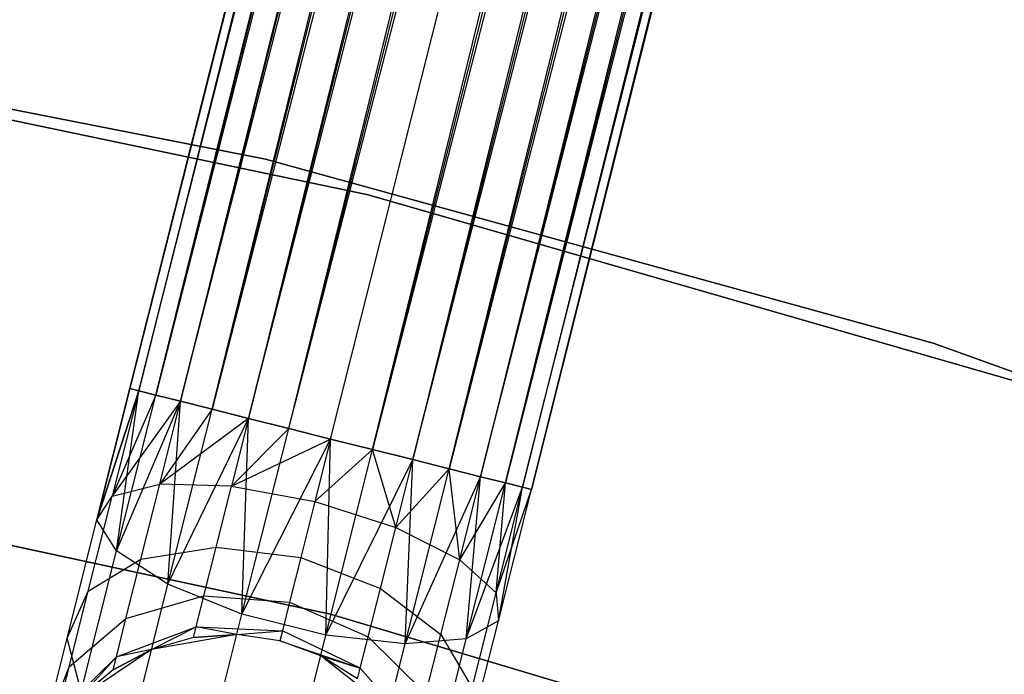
# Model space of a CAD drawing. Extents: x -102 to 102, y -101 to 102.
# Tile 429 of 481: x 9.06 to 13.79, y 40.83 to 43.97. Entities that reach past the tile are written whole.
import ezdxf

# ---------------------------------------------------------------- set-up
doc = ezdxf.new("R2010")
doc.units = 0
doc.header["$LTSCALE"] = 25.4
doc.layers.get('0').update_dxf_attribs({"linetype": 'CONTINUOUS'})

# ---------------------------------------------------------------- blocks, each defined once
blk = doc.blocks.new('NL2500011659_STL')
at = {"color": 0}
for p, q in [((9.5894, 42.2004, -7.3955), (18.7071, 78.4523, -7.3955)), ((9.5894, 42.2004, -7.6045), (18.7071, 78.4523, -7.3955)), ((9.5894, 42.2004, -7.6045), (18.7071, 78.4523, -7.3955)), ((9.5894, 42.2004, -7.3955), (18.7071, 78.4523, -7.3955)), ((18.7493, 78.4417, -7.809), (9.5894, 42.2004, -7.6045)), ((18.7493, 78.4417, -7.809), (9.5894, 42.2004, -7.6045)), ((18.7071, 78.4523, -7.3955), (9.6315, 42.1898, -7.191)), ((18.7071, 78.4523, -7.3955), (9.6315, 42.1898, -7.191)), ((9.6315, 42.1898, -7.809), (18.7493, 78.4417, -7.809)), ((9.6315, 42.1898, -7.809), (18.7493, 78.4417, -7.809)), ((9.714, 42.169, -8), (18.7493, 78.4417, -7.809)), ((9.714, 42.169, -8), (18.7493, 78.4417, -7.809)), ((9.6315, 42.1898, -7.191), (18.8317, 78.421, -7)), ((9.6315, 42.1898, -7.191), (18.8317, 78.421, -7)), ((9.714, 42.169, -7), (18.8317, 78.421, -7)), ((9.714, 42.169, -7), (18.8317, 78.421, -7)), ((18.9509, 78.391, -8.1691), (9.714, 42.169, -8)), ((18.9509, 78.391, -8.1691), (9.714, 42.169, -8)), ((18.8317, 78.421, -7), (9.8332, 42.139, -6.8309)), ((18.8317, 78.421, -7), (9.8332, 42.139, -6.8309)), ((9.8332, 42.139, -8.1691), (18.9509, 78.391, -8.1691)), ((9.8332, 42.139, -8.1691), (18.9509, 78.391, -8.1691)), ((9.9838, 42.1012, -8.309), (18.9509, 78.391, -8.1691)), ((9.9838, 42.1012, -8.309), (18.9509, 78.391, -8.1691)), ((9.8332, 42.139, -6.8309), (19.1016, 78.3531, -6.691)), ((9.8332, 42.139, -6.8309), (19.1016, 78.3531, -6.691)), ((9.9838, 42.1012, -6.691), (19.1016, 78.3531, -6.691)), ((9.9838, 42.1012, -6.691), (19.1016, 78.3531, -6.691)), ((19.1016, 78.3531, -6.691), (10.1594, 42.057, -6.5865)), ((19.1016, 78.3531, -6.691), (10.1594, 42.057, -6.5865)), ((19.2771, 78.3089, -8.4135), (9.9838, 42.1012, -8.309)), ((19.2771, 78.3089, -8.4135), (9.9838, 42.1012, -8.309)), ((10.1594, 42.057, -8.4135), (19.2771, 78.3089, -8.4135)), ((10.1594, 42.057, -8.4135), (19.2771, 78.3089, -8.4135)), ((10.3522, 42.0085, -8.4782), (19.2771, 78.3089, -8.4135)), ((10.3522, 42.0085, -8.4782), (19.2771, 78.3089, -8.4135)), ((10.1594, 42.057, -6.5865), (19.47, 78.2604, -6.5218)), ((10.1594, 42.057, -6.5865), (19.47, 78.2604, -6.5218)), ((10.3522, 42.0085, -6.5218), (19.47, 78.2604, -6.5218)), ((10.3522, 42.0085, -6.5218), (19.47, 78.2604, -6.5218)), ((10.3522, 42.0085, -8.4782), (19.6716, 78.2097, -8.5)), ((10.3522, 42.0085, -8.4782), (19.6716, 78.2097, -8.5)), ((10.5539, 41.9578, -6.5), (19.6716, 78.2097, -6.5)), ((10.5539, 41.9578, -6.5), (19.6716, 78.2097, -6.5)), ((10.5539, 41.9578, -8.5), (19.6716, 78.2097, -8.5)), ((10.5539, 41.9578, -8.5), (19.6716, 78.2097, -8.5)), ((10.7555, 41.9071, -8.4782), (19.6716, 78.2097, -8.5)), ((10.7555, 41.9071, -8.4782), (19.6716, 78.2097, -8.5)), ((10.7555, 41.9071, -6.5218), (19.8732, 78.159, -6.5218)), ((10.7555, 41.9071, -6.5218), (19.8732, 78.159, -6.5218)), ((19.8732, 78.159, -6.5218), (10.9483, 41.8586, -6.5865)), ((19.8732, 78.159, -6.5218), (10.9483, 41.8586, -6.5865)), ((20.066, 78.1105, -8.4135), (10.7555, 41.9071, -8.4782)), ((20.066, 78.1105, -8.4135), (10.7555, 41.9071, -8.4782)), ((10.9483, 41.8586, -8.4135), (20.066, 78.1105, -8.4135)), ((10.9483, 41.8586, -8.4135), (20.066, 78.1105, -8.4135)), ((11.1239, 41.8144, -8.309), (20.066, 78.1105, -8.4135)), ((11.1239, 41.8144, -8.309), (20.066, 78.1105, -8.4135)), ((10.9483, 41.8586, -6.5865), (20.2416, 78.0664, -6.691)), ((10.9483, 41.8586, -6.5865), (20.2416, 78.0664, -6.691)), ((11.1239, 41.8144, -6.691), (20.2416, 78.0664, -6.691)), ((11.1239, 41.8144, -6.691), (20.2416, 78.0664, -6.691)), ((20.2416, 78.0664, -6.691), (11.2746, 41.7765, -6.8309)), ((20.2416, 78.0664, -6.691), (11.2746, 41.7765, -6.8309)), ((20.3923, 78.0285, -8.1691), (11.1239, 41.8144, -8.309)), ((20.3923, 78.0285, -8.1691), (11.1239, 41.8144, -8.309)), ((11.2746, 41.7765, -8.1691), (20.3923, 78.0285, -8.1691)), ((11.2746, 41.7765, -8.1691), (20.3923, 78.0285, -8.1691)), ((11.3937, 41.7465, -8), (20.3923, 78.0285, -8.1691)), ((11.3937, 41.7465, -8), (20.3923, 78.0285, -8.1691)), ((11.2746, 41.7765, -6.8309), (20.5115, 77.9985, -7)), ((11.2746, 41.7765, -6.8309), (20.5115, 77.9985, -7)), ((11.3937, 41.7465, -7), (20.5115, 77.9985, -7)), ((11.3937, 41.7465, -7), (20.5115, 77.9985, -7)), ((20.5939, 77.9778, -7.809), (11.3937, 41.7465, -8)), ((20.5939, 77.9778, -7.809), (11.3937, 41.7465, -8)), ((20.5115, 77.9985, -7), (11.4762, 41.7258, -7.191)), ((20.5115, 77.9985, -7), (11.4762, 41.7258, -7.191)), ((11.4762, 41.7258, -7.809), (20.5939, 77.9778, -7.809)), ((11.4762, 41.7258, -7.809), (20.5939, 77.9778, -7.809)), ((11.4762, 41.7258, -7.191), (20.6361, 77.9672, -7.3955)), ((11.4762, 41.7258, -7.191), (20.6361, 77.9672, -7.3955)), ((11.5183, 41.7152, -7.6045), (20.5939, 77.9778, -7.809)), ((11.5183, 41.7152, -7.6045), (20.5939, 77.9778, -7.809)), ((20.6361, 77.9672, -7.3955), (11.5183, 41.7152, -7.6045)), ((11.5183, 41.7152, -7.3955), (20.6361, 77.9672, -7.3955)), ((20.6361, 77.9672, -7.3955), (11.5183, 41.7152, -7.6045)), ((11.5183, 41.7152, -7.3955), (20.6361, 77.9672, -7.3955)), ((10.2401, 43.3033, 1), (6.975, 43.9463, 1)), ((6.975, 43.9463, 2), (10.2401, 43.3033, 2)), ((10.2401, 43.3033, 1), (6.975, 43.9463, 1)), ((6.975, 43.9463, 2), (10.2401, 43.3033, 2)), ((10.7346, 43.1321, 1), (7.4809, 43.8125, 1)), ((7.4809, 43.8125, -6.5), (10.7346, 43.1321, -6.5)), ((10.7346, 43.1321, 1), (7.4809, 43.8125, 1)), ((7.4809, 43.8125, -6.5), (10.7346, 43.1321, -6.5)), ((13.4481, 42.4181, 1), (10.2401, 43.3033, 1)), ((10.2401, 43.3033, 1), (10.2401, 43.3033, 2)), ((10.2401, 43.3033, 2), (13.4481, 42.4181, 2)), ((10.2401, 43.3033, 1), (10.2401, 43.3033, 2)), ((13.4481, 42.4181, 1), (10.2401, 43.3033, 1)), ((10.2401, 43.3033, 2), (13.4481, 42.4181, 2)), ((13.9283, 42.2104, 1), (10.7346, 43.1321, 1)), ((10.7346, 43.1321, -6.5), (13.9283, 42.2104, -6.5)), ((10.7346, 43.1321, 1), (10.7346, 43.1321, -6.5)), ((13.9283, 42.2104, 1), (10.7346, 43.1321, 1)), ((10.7346, 43.1321, -6.5), (13.9283, 42.2104, -6.5)), ((10.7346, 43.1321, 1), (10.7346, 43.1321, -6.5)), ((16.5809, 41.2957, 1), (13.4481, 42.4181, 1)), ((13.4481, 42.4181, 1), (13.4481, 42.4181, 2)), ((13.4481, 42.4181, 2), (16.5809, 41.2957, 2)), ((13.4481, 42.4181, 1), (13.4481, 42.4181, 2)), ((16.5809, 41.2957, 1), (13.4481, 42.4181, 1)), ((13.4481, 42.4181, 2), (16.5809, 41.2957, 2)), ((9.4308, 41.5697, -7.5015), (9.5894, 42.2004, -7.6045)), ((9.5894, 42.2004, -7.3955), (9.4308, 41.5697, -7.5015)), ((9.5894, 42.2004, -7.3955), (9.4308, 41.5697, -7.5015)), ((9.4308, 41.5697, -7.5015), (9.5894, 42.2004, -7.6045)), ((9.5894, 42.2004, -7.6045), (9.6315, 42.1898, -7.809)), ((9.6315, 42.1898, -7.191), (9.5894, 42.2004, -7.3955)), ((9.6315, 42.1898, -7.191), (9.5894, 42.2004, -7.3955)), ((9.5894, 42.2004, -7.6045), (9.6315, 42.1898, -7.809)), ((9.4308, 41.5697, -7.5015), (9.6315, 42.1898, -7.809)), ((9.4308, 41.5697, -7.5015), (9.6315, 42.1898, -7.809)), ((9.6315, 42.1898, -7.191), (9.4308, 41.5697, -7.5015)), ((9.6315, 42.1898, -7.191), (9.4308, 41.5697, -7.5015)), ((9.6315, 42.1898, -7.191), (9.5041, 41.683, -7.1082)), ((9.6315, 42.1898, -7.191), (9.5041, 41.683, -7.1082)), ((9.714, 42.169, -7), (9.5041, 41.683, -7.1082)), ((9.714, 42.169, -7), (9.5041, 41.683, -7.1082)), ((9.5256, 41.4198, -7.8776), (9.6315, 42.1898, -7.809)), ((9.5256, 41.4198, -7.8776), (9.6315, 42.1898, -7.809)), ((9.5256, 41.4198, -7.8776), (9.714, 42.169, -8)), ((9.5256, 41.4198, -7.8776), (9.714, 42.169, -8)), ((9.6315, 42.1898, -7.809), (9.714, 42.169, -8)), ((9.714, 42.169, -7), (9.6315, 42.1898, -7.191)), ((9.714, 42.169, -7), (9.6315, 42.1898, -7.191)), ((9.6315, 42.1898, -7.809), (9.714, 42.169, -8)), ((9.714, 42.169, -8), (9.8332, 42.139, -8.1691)), ((9.8332, 42.139, -6.8309), (9.714, 42.169, -7)), ((9.8332, 42.139, -6.8309), (9.714, 42.169, -7)), ((9.714, 42.169, -8), (9.8332, 42.139, -8.1691)), ((9.8332, 42.139, -6.8309), (9.5041, 41.683, -7.1082)), ((9.8332, 42.139, -6.8309), (9.5041, 41.683, -7.1082)), ((9.5256, 41.4198, -7.8776), (9.8332, 42.139, -8.1691)), ((9.5256, 41.4198, -7.8776), (9.8332, 42.139, -8.1691)), ((9.7329, 41.7402, -6.7657), (9.8332, 42.139, -6.8309)), ((9.7329, 41.7402, -6.7657), (9.8332, 42.139, -6.8309)), ((9.7721, 41.2593, -8.1715), (9.8332, 42.139, -8.1691)), ((9.7721, 41.2593, -8.1715), (9.8332, 42.139, -8.1691)), ((9.8332, 42.139, -8.1691), (9.9838, 42.1012, -8.309)), ((9.9838, 42.1012, -6.691), (9.8332, 42.139, -6.8309)), ((9.9838, 42.1012, -6.691), (9.8332, 42.139, -6.8309)), ((9.8332, 42.139, -8.1691), (9.9838, 42.1012, -8.309)), ((9.9838, 42.1012, -6.691), (9.7329, 41.7402, -6.7657)), ((9.9838, 42.1012, -6.691), (9.7329, 41.7402, -6.7657)), ((10.1594, 42.057, -6.5865), (9.7329, 41.7402, -6.7657)), ((10.1594, 42.057, -6.5865), (9.7329, 41.7402, -6.7657)), ((9.7721, 41.2593, -8.1715), (9.9838, 42.1012, -8.309)), ((9.7721, 41.2593, -8.1715), (9.9838, 42.1012, -8.309)), ((9.7721, 41.2593, -8.1715), (10.1594, 42.057, -8.4135)), ((9.7721, 41.2593, -8.1715), (10.1594, 42.057, -8.4135)), ((9.9838, 42.1012, -8.309), (10.1594, 42.057, -8.4135)), ((10.1594, 42.057, -6.5865), (9.9838, 42.1012, -6.691)), ((10.1594, 42.057, -6.5865), (9.9838, 42.1012, -6.691)), ((9.9838, 42.1012, -8.309), (10.1594, 42.057, -8.4135)), ((10.1594, 42.057, -6.5865), (10.0775, 41.7314, -6.5333)), ((10.1594, 42.057, -6.5865), (10.0775, 41.7314, -6.5333)), ((10.1278, 41.116, -8.3324), (10.1594, 42.057, -8.4135)), ((10.1278, 41.116, -8.3324), (10.1594, 42.057, -8.4135)), ((10.1594, 42.057, -8.4135), (10.3522, 42.0085, -8.4782)), ((10.3522, 42.0085, -6.5218), (10.1594, 42.057, -6.5865)), ((10.3522, 42.0085, -6.5218), (10.1594, 42.057, -6.5865)), ((10.1594, 42.057, -8.4135), (10.3522, 42.0085, -8.4782)), ((10.3522, 42.0085, -6.5218), (10.0775, 41.7314, -6.5333)), ((10.3522, 42.0085, -6.5218), (10.0775, 41.7314, -6.5333)), ((10.1278, 41.116, -8.3324), (10.3522, 42.0085, -8.4782)), ((10.1278, 41.116, -8.3324), (10.3522, 42.0085, -8.4782)), ((10.3522, 42.0085, -8.4782), (10.5539, 41.9578, -8.5)), ((10.5539, 41.9578, -6.5), (10.3522, 42.0085, -6.5218)), ((10.5539, 41.9578, -6.5), (10.3522, 42.0085, -6.5218)), ((10.3522, 42.0085, -8.4782), (10.5539, 41.9578, -8.5)), ((10.0775, 41.7314, -6.5333), (10.5539, 41.9578, -6.5)), ((10.0775, 41.7314, -6.5333), (10.5539, 41.9578, -6.5)), ((10.1278, 41.116, -8.3324), (10.5539, 41.9578, -8.5)), ((10.1278, 41.116, -8.3324), (10.5539, 41.9578, -8.5)), ((10.5539, 41.9578, -6.5), (10.4785, 41.6581, -6.4511)), ((10.5539, 41.9578, -6.5), (10.4785, 41.6581, -6.4511)), ((10.531, 41.0146, -8.3324), (10.5539, 41.9578, -8.5)), ((10.531, 41.0146, -8.3324), (10.5539, 41.9578, -8.5)), ((10.7555, 41.9071, -6.5218), (10.5539, 41.9578, -6.5)), ((10.5539, 41.9578, -8.5), (10.7555, 41.9071, -8.4782)), ((10.7555, 41.9071, -6.5218), (10.5539, 41.9578, -6.5)), ((10.5539, 41.9578, -8.5), (10.7555, 41.9071, -8.4782)), ((10.4785, 41.6581, -6.4511), (10.7555, 41.9071, -6.5218)), ((10.4785, 41.6581, -6.4511), (10.7555, 41.9071, -6.5218)), ((10.531, 41.0146, -8.3324), (10.7555, 41.9071, -8.4782)), ((10.531, 41.0146, -8.3324), (10.7555, 41.9071, -8.4782)), ((10.8664, 41.533, -6.5333), (10.7555, 41.9071, -6.5218)), ((10.8664, 41.533, -6.5333), (10.7555, 41.9071, -6.5218)), ((10.9483, 41.8586, -6.5865), (10.7555, 41.9071, -6.5218)), ((10.7555, 41.9071, -8.4782), (10.9483, 41.8586, -8.4135)), ((10.7555, 41.9071, -8.4782), (10.9483, 41.8586, -8.4135)), ((10.9483, 41.8586, -6.5865), (10.7555, 41.9071, -6.5218)), ((10.531, 41.0146, -8.3324), (10.9483, 41.8586, -8.4135)), ((10.531, 41.0146, -8.3324), (10.9483, 41.8586, -8.4135)), ((10.8664, 41.533, -6.5333), (10.9483, 41.8586, -6.5865)), ((10.8664, 41.533, -6.5333), (10.9483, 41.8586, -6.5865)), ((10.9122, 40.9726, -8.1715), (10.9483, 41.8586, -8.4135)), ((10.9122, 40.9726, -8.1715), (10.9483, 41.8586, -8.4135)), ((11.1239, 41.8144, -6.691), (10.9483, 41.8586, -6.5865)), ((10.9483, 41.8586, -8.4135), (11.1239, 41.8144, -8.309)), ((10.9483, 41.8586, -8.4135), (11.1239, 41.8144, -8.309)), ((11.1239, 41.8144, -6.691), (10.9483, 41.8586, -6.5865)), ((7.3739, 41.8012, 1), (10.5527, 41.1153, 1)), ((10.5527, 41.1153, -6.5), (7.3739, 41.8012, -6.5)), ((10.5527, 41.1153, -6.5), (7.3739, 41.8012, -6.5)), ((7.3739, 41.8012, 1), (10.5527, 41.1153, 1)), ((10.8664, 41.533, -6.5333), (11.1239, 41.8144, -6.691)), ((10.8664, 41.533, -6.5333), (11.1239, 41.8144, -6.691)), ((10.9122, 40.9726, -8.1715), (11.1239, 41.8144, -8.309)), ((10.9122, 40.9726, -8.1715), (11.1239, 41.8144, -8.309)), ((10.9122, 40.9726, -8.1715), (11.2746, 41.7765, -8.1691)), ((10.9122, 40.9726, -8.1715), (11.2746, 41.7765, -8.1691)), ((11.1742, 41.3777, -6.7657), (11.1239, 41.8144, -6.691)), ((11.1742, 41.3777, -6.7657), (11.1239, 41.8144, -6.691)), ((11.2746, 41.7765, -6.8309), (11.1239, 41.8144, -6.691)), ((11.1239, 41.8144, -8.309), (11.2746, 41.7765, -8.1691)), ((11.1239, 41.8144, -8.309), (11.2746, 41.7765, -8.1691)), ((11.2746, 41.7765, -6.8309), (11.1239, 41.8144, -6.691)), ((11.1742, 41.3777, -6.7657), (11.2746, 41.7765, -6.8309)), ((11.1742, 41.3777, -6.7657), (11.2746, 41.7765, -6.8309)), ((11.2053, 40.9973, -7.8776), (11.2746, 41.7765, -8.1691)), ((11.2053, 40.9973, -7.8776), (11.2746, 41.7765, -8.1691)), ((11.3937, 41.7465, -7), (11.2746, 41.7765, -6.8309)), ((11.2746, 41.7765, -8.1691), (11.3937, 41.7465, -8)), ((11.2746, 41.7765, -8.1691), (11.3937, 41.7465, -8)), ((11.3937, 41.7465, -7), (11.2746, 41.7765, -6.8309)), ((9.5041, 41.683, -7.1082), (9.7329, 41.7402, -6.7657)), ((9.5041, 41.683, -7.1082), (9.7329, 41.7402, -6.7657)), ((9.6424, 41.3804, -6.5767), (9.7329, 41.7402, -6.7657)), ((9.6424, 41.3804, -6.5767), (9.7329, 41.7402, -6.7657)), ((10.0775, 41.7314, -6.5333), (9.7329, 41.7402, -6.7657)), ((10.0775, 41.7314, -6.5333), (9.7329, 41.7402, -6.7657)), ((10.0036, 41.4377, -6.379), (10.0775, 41.7314, -6.5333)), ((10.0036, 41.4377, -6.379), (10.0775, 41.7314, -6.5333)), ((10.0775, 41.7314, -6.5333), (10.4785, 41.6581, -6.4511)), ((10.0775, 41.7314, -6.5333), (10.4785, 41.6581, -6.4511)), ((11.1742, 41.3777, -6.7657), (11.3937, 41.7465, -7)), ((11.1742, 41.3777, -6.7657), (11.3937, 41.7465, -7)), ((11.2053, 40.9973, -7.8776), (11.3937, 41.7465, -8)), ((11.2053, 40.9973, -7.8776), (11.3937, 41.7465, -8)), ((11.2053, 40.9973, -7.8776), (11.4762, 41.7258, -7.809)), ((11.2053, 40.9973, -7.8776), (11.4762, 41.7258, -7.809)), ((11.3487, 41.219, -7.1082), (11.3937, 41.7465, -7)), ((11.3487, 41.219, -7.1082), (11.3937, 41.7465, -7)), ((11.3487, 41.219, -7.1082), (11.4762, 41.7258, -7.191)), ((11.3487, 41.219, -7.1082), (11.4762, 41.7258, -7.191)), ((11.3597, 41.0845, -7.5015), (11.4762, 41.7258, -7.809)), ((11.3597, 41.0845, -7.5015), (11.4762, 41.7258, -7.809)), ((11.4762, 41.7258, -7.191), (11.3937, 41.7465, -7)), ((11.3937, 41.7465, -8), (11.4762, 41.7258, -7.809)), ((11.3937, 41.7465, -8), (11.4762, 41.7258, -7.809)), ((11.4762, 41.7258, -7.191), (11.3937, 41.7465, -7)), ((11.5183, 41.7152, -7.3955), (11.4762, 41.7258, -7.191)), ((11.4762, 41.7258, -7.809), (11.5183, 41.7152, -7.6045)), ((11.4762, 41.7258, -7.809), (11.5183, 41.7152, -7.6045)), ((11.5183, 41.7152, -7.3955), (11.4762, 41.7258, -7.191)), ((9.3891, 41.2258, -6.868), (9.5041, 41.683, -7.1082)), ((9.3891, 41.2258, -6.868), (9.5041, 41.683, -7.1082)), ((9.4308, 41.5697, -7.5015), (9.5041, 41.683, -7.1082)), ((9.4308, 41.5697, -7.5015), (9.5041, 41.683, -7.1082)), ((11.3487, 41.219, -7.1082), (11.5183, 41.7152, -7.3955)), ((11.3487, 41.219, -7.1082), (11.5183, 41.7152, -7.3955)), ((11.3597, 41.0845, -7.5015), (11.5183, 41.7152, -7.3955)), ((11.3597, 41.0845, -7.5015), (11.5183, 41.7152, -7.6045)), ((11.3597, 41.0845, -7.5015), (11.5183, 41.7152, -7.3955)), ((11.3597, 41.0845, -7.5015), (11.5183, 41.7152, -7.6045)), ((10.4785, 41.6581, -6.4511), (10.4105, 41.3877, -6.309)), ((10.4785, 41.6581, -6.4511), (10.4105, 41.3877, -6.309)), ((10.4785, 41.6581, -6.4511), (10.8664, 41.533, -6.5333)), ((10.4785, 41.6581, -6.4511), (10.8664, 41.533, -6.5333)), ((9.2877, 41.0007, -7.2026), (9.4308, 41.5697, -7.5015)), ((9.2877, 41.0007, -7.2026), (9.4308, 41.5697, -7.5015)), ((9.5256, 41.4198, -7.8776), (9.4308, 41.5697, -7.5015)), ((9.5256, 41.4198, -7.8776), (9.4308, 41.5697, -7.5015)), ((10.7926, 41.2393, -6.379), (10.8664, 41.533, -6.5333)), ((10.7926, 41.2393, -6.379), (10.8664, 41.533, -6.5333)), ((10.8664, 41.533, -6.5333), (11.1742, 41.3777, -6.7657)), ((10.8664, 41.533, -6.5333), (11.1742, 41.3777, -6.7657)), ((9.3556, 40.7439, -7.5225), (9.5256, 41.4198, -7.8776)), ((9.3556, 40.7439, -7.5225), (9.5256, 41.4198, -7.8776)), ((9.7721, 41.2593, -8.1715), (9.5256, 41.4198, -7.8776)), ((9.7721, 41.2593, -8.1715), (9.5256, 41.4198, -7.8776)), ((9.6424, 41.3804, -6.5767), (10.0036, 41.4377, -6.379)), ((9.6424, 41.3804, -6.5767), (10.0036, 41.4377, -6.379)), ((9.945, 41.2046, -6.1386), (10.0036, 41.4377, -6.379)), ((9.945, 41.2046, -6.1386), (10.0036, 41.4377, -6.379)), ((10.0036, 41.4377, -6.379), (10.4105, 41.3877, -6.309)), ((10.0036, 41.4377, -6.379), (10.4105, 41.3877, -6.309)), ((9.3891, 41.2258, -6.868), (9.6424, 41.3804, -6.5767)), ((9.3891, 41.2258, -6.868), (9.6424, 41.3804, -6.5767)), ((9.5705, 41.0949, -6.2823), (9.6424, 41.3804, -6.5767)), ((9.5705, 41.0949, -6.2823), (9.6424, 41.3804, -6.5767)), ((10.4105, 41.3877, -6.309), (10.3565, 41.1732, -6.0878)), ((10.4105, 41.3877, -6.309), (10.3565, 41.1732, -6.0878)), ((10.4105, 41.3877, -6.309), (10.7926, 41.2393, -6.379)), ((10.4105, 41.3877, -6.309), (10.7926, 41.2393, -6.379)), ((11.0838, 41.0179, -6.5767), (11.1742, 41.3777, -6.7657)), ((11.0838, 41.0179, -6.5767), (11.1742, 41.3777, -6.7657)), ((11.1742, 41.3777, -6.7657), (11.3487, 41.219, -7.1082)), ((11.1742, 41.3777, -6.7657), (11.3487, 41.219, -7.1082)), ((9.5811, 40.4999, -7.7725), (9.7721, 41.2593, -8.1715)), ((9.5811, 40.4999, -7.7725), (9.7721, 41.2593, -8.1715)), ((10.1278, 41.116, -8.3324), (9.7721, 41.2593, -8.1715)), ((10.1278, 41.116, -8.3324), (9.7721, 41.2593, -8.1715)), ((9.2877, 41.0007, -7.2026), (9.3891, 41.2258, -6.868)), ((9.2877, 41.0007, -7.2026), (9.3891, 41.2258, -6.868)), ((9.2978, 40.863, -6.4939), (9.3891, 41.2258, -6.868)), ((9.2978, 40.863, -6.4939), (9.3891, 41.2258, -6.868)), ((9.5705, 41.0949, -6.2823), (9.945, 41.2046, -6.1386)), ((9.5705, 41.0949, -6.2823), (9.945, 41.2046, -6.1386)), ((9.9074, 41.0549, -5.8357), (9.945, 41.2046, -6.1386)), ((9.9074, 41.0549, -5.8357), (9.945, 41.2046, -6.1386)), ((9.945, 41.2046, -6.1386), (10.3565, 41.1732, -6.0878)), ((9.945, 41.2046, -6.1386), (10.3565, 41.1732, -6.0878)), ((10.7339, 41.0062, -6.1386), (10.7926, 41.2393, -6.379)), ((10.7339, 41.0062, -6.1386), (10.7926, 41.2393, -6.379)), ((10.7926, 41.2393, -6.379), (11.0838, 41.0179, -6.5767)), ((10.7926, 41.2393, -6.379), (11.0838, 41.0179, -6.5767)), ((11.2338, 40.7619, -6.868), (11.3487, 41.219, -7.1082)), ((11.2338, 40.7619, -6.868), (11.3487, 41.219, -7.1082)), ((11.3487, 41.219, -7.1082), (11.3597, 41.0845, -7.5015)), ((11.3487, 41.219, -7.1082), (11.3597, 41.0845, -7.5015)), ((10.3565, 41.1732, -6.0878), (10.3219, 41.0354, -5.809)), ((10.3565, 41.1732, -6.0878), (10.3219, 41.0354, -5.809)), ((10.3565, 41.1732, -6.0878), (10.7339, 41.0062, -6.1386)), ((10.3565, 41.1732, -6.0878), (10.7339, 41.0062, -6.1386)), ((9.9253, 40.3109, -7.9094), (10.1278, 41.116, -8.3324)), ((9.9253, 40.3109, -7.9094), (10.1278, 41.116, -8.3324)), ((10.531, 41.0146, -8.3324), (10.1278, 41.116, -8.3324)), ((10.531, 41.0146, -8.3324), (10.1278, 41.116, -8.3324)), ((10.5527, 41.1153, 1), (13.6695, 40.188, 1)), ((13.6695, 40.188, -6.5), (10.5527, 41.1153, -6.5)), ((10.5527, 41.1153, -6.5), (10.5527, 41.1153, 1)), ((10.5527, 41.1153, -6.5), (10.5527, 41.1153, 1)), ((13.6695, 40.188, -6.5), (10.5527, 41.1153, -6.5)), ((10.5527, 41.1153, 1), (13.6695, 40.188, 1)), ((9.2978, 40.863, -6.4939), (9.5705, 41.0949, -6.2823)), ((9.2978, 40.863, -6.4939), (9.5705, 41.0949, -6.2823)), ((9.5244, 40.9115, -5.9113), (9.5705, 41.0949, -6.2823)), ((9.5244, 40.9115, -5.9113), (9.5705, 41.0949, -6.2823)), ((11.3597, 41.0845, -7.5015), (11.2053, 40.9973, -7.8776)), ((11.3597, 41.0845, -7.5015), (11.2053, 40.9973, -7.8776)), ((11.2166, 40.5156, -7.2026), (11.3597, 41.0845, -7.5015)), ((11.2166, 40.5156, -7.2026), (11.3597, 41.0845, -7.5015)), ((9.5244, 40.9115, -5.9113), (9.9074, 41.0549, -5.8357)), ((9.5244, 40.9115, -5.9113), (9.9074, 41.0549, -5.8357)), ((9.6933, 40.9461, -5.5), (9.9074, 41.0549, -5.8357)), ((9.6933, 40.9461, -5.5), (9.9074, 41.0549, -5.8357)), ((10.103, 41.0175, 0), (9.6933, 40.9461, 0)), ((10.103, 41.0175, 0), (9.6933, 40.9461, 0)), ((9.8944, 41.0033, -5.5), (9.9074, 41.0549, -5.8357)), ((9.8944, 41.0033, -5.5), (9.9074, 41.0549, -5.8357)), ((10.103, 41.0175, -5.5), (9.8944, 41.0033, -5.5)), ((9.8944, 41.0033, -5.5), (10.103, 41.0175, 0)), ((9.8944, 41.0033, -5.5), (10.103, 41.0175, 0)), ((10.103, 41.0175, -5.5), (9.8944, 41.0033, -5.5)), ((10.103, 41.0175, -5.5), (9.9074, 41.0549, -5.8357)), ((9.9074, 41.0549, -5.8357), (10.3219, 41.0354, -5.809)), ((9.9074, 41.0549, -5.8357), (10.3219, 41.0354, -5.809)), ((10.103, 41.0175, -5.5), (9.9074, 41.0549, -5.8357)), ((10.103, 41.0175, -5.5), (10.3219, 41.0354, -5.809)), ((10.103, 41.0175, -5.5), (10.3219, 41.0354, -5.809)), ((10.3099, 40.988, 0), (10.103, 41.0175, 0)), ((10.3099, 40.988, -5.5), (10.103, 41.0175, -5.5)), ((10.103, 41.0175, -5.5), (10.103, 41.0175, 0)), ((10.3099, 40.988, 0), (10.103, 41.0175, 0)), ((10.103, 41.0175, -5.5), (10.103, 41.0175, 0)), ((10.3099, 40.988, -5.5), (10.103, 41.0175, -5.5)), ((10.3219, 41.0354, -5.809), (10.3099, 40.988, -5.5)), ((10.3219, 41.0354, -5.809), (10.3099, 40.988, -5.5)), ((10.6963, 40.8565, -5.8357), (10.3219, 41.0354, -5.809)), ((10.6963, 40.8565, -5.8357), (10.3219, 41.0354, -5.809)), ((11.0119, 40.7323, -6.2823), (11.0838, 41.0179, -6.5767)), ((11.0119, 40.7323, -6.2823), (11.0838, 41.0179, -6.5767)), ((11.0838, 41.0179, -6.5767), (11.2338, 40.7619, -6.868)), ((11.0838, 41.0179, -6.5767), (11.2338, 40.7619, -6.868)), ((9.1741, 40.5492, -6.737), (9.2877, 41.0007, -7.2026)), ((9.1741, 40.5492, -6.737), (9.2877, 41.0007, -7.2026)), ((9.3556, 40.7439, -7.5225), (9.2877, 41.0007, -7.2026)), ((9.3556, 40.7439, -7.5225), (9.2877, 41.0007, -7.2026)), ((9.8944, 41.0033, -5.5), (9.6933, 40.9461, 0)), ((9.8944, 41.0033, -5.5), (9.6933, 40.9461, -5.5)), ((9.8944, 41.0033, -5.5), (9.6933, 40.9461, 0)), ((9.8944, 41.0033, -5.5), (9.6933, 40.9461, -5.5)), ((10.5063, 40.9161, 0), (10.3099, 40.988, 0)), ((10.5063, 40.9161, -5.5), (10.3099, 40.988, -5.5)), ((10.3099, 40.988, -5.5), (10.3099, 40.988, 0)), ((10.5063, 40.9161, 0), (10.3099, 40.988, 0)), ((10.3099, 40.988, -5.5), (10.3099, 40.988, 0)), ((10.3099, 40.988, -5.5), (10.6963, 40.8565, -5.8357)), ((10.5063, 40.9161, -5.5), (10.3099, 40.988, -5.5)), ((10.3099, 40.988, -5.5), (10.6963, 40.8565, -5.8357)), ((10.3285, 40.2094, -7.9094), (10.531, 41.0146, -8.3324)), ((10.3285, 40.2094, -7.9094), (10.531, 41.0146, -8.3324)), ((10.9122, 40.9726, -8.1715), (10.531, 41.0146, -8.3324)), ((10.9122, 40.9726, -8.1715), (10.531, 41.0146, -8.3324)), ((10.6963, 40.8565, -5.8357), (10.7339, 41.0062, -6.1386)), ((10.6963, 40.8565, -5.8357), (10.7339, 41.0062, -6.1386)), ((10.7212, 40.2132, -7.7725), (10.9122, 40.9726, -8.1715)), ((10.7212, 40.2132, -7.7725), (10.9122, 40.9726, -8.1715)), ((10.7339, 41.0062, -6.1386), (11.0119, 40.7323, -6.2823)), ((10.7339, 41.0062, -6.1386), (11.0119, 40.7323, -6.2823)), ((11.2053, 40.9973, -7.8776), (10.9122, 40.9726, -8.1715)), ((11.2053, 40.9973, -7.8776), (10.9122, 40.9726, -8.1715)), ((11.0353, 40.3215, -7.5225), (11.2053, 40.9973, -7.8776)), ((11.0353, 40.3215, -7.5225), (11.2053, 40.9973, -7.8776)), ((9.6933, 40.9461, 0), (9.3481, 40.7143, 0)), ((9.6933, 40.9461, 0), (9.3481, 40.7143, 0)), ((9.6933, 40.9461, -5.5), (9.5085, 40.8484, -5.5)), ((9.5085, 40.8484, -5.5), (9.6933, 40.9461, 0)), ((9.5085, 40.8484, -5.5), (9.6933, 40.9461, 0)), ((9.6933, 40.9461, -5.5), (9.5085, 40.8484, -5.5)), ((9.6933, 40.9461, -5.5), (9.5244, 40.9115, -5.9113)), ((9.6933, 40.9461, -5.5), (9.5244, 40.9115, -5.9113)), ((9.6933, 40.9461, -5.5), (9.6933, 40.9461, 0)), ((9.6933, 40.9461, -5.5), (9.6933, 40.9461, 0)), ((9.5244, 40.9115, -5.9113), (9.2393, 40.6301, -6.0225)), ((9.5244, 40.9115, -5.9113), (9.2393, 40.6301, -6.0225)), ((9.3481, 40.7143, -5.5), (9.5244, 40.9115, -5.9113)), ((9.3481, 40.7143, -5.5), (9.5244, 40.9115, -5.9113)), ((9.5085, 40.8484, -5.5), (9.5244, 40.9115, -5.9113)), ((9.5085, 40.8484, -5.5), (9.5244, 40.9115, -5.9113)), ((10.8334, 40.6594, 0), (10.5063, 40.9161, 0)), ((10.6833, 40.8049, -5.5), (10.5063, 40.9161, 0)), ((10.8334, 40.6594, 0), (10.5063, 40.9161, 0)), ((10.6833, 40.8049, -5.5), (10.5063, 40.9161, 0)), ((10.6833, 40.8049, -5.5), (10.5063, 40.9161, -5.5)), ((10.5063, 40.9161, -5.5), (10.5063, 40.9161, 0)), ((10.5063, 40.9161, -5.5), (10.5063, 40.9161, 0)), ((10.5063, 40.9161, -5.5), (10.6963, 40.8565, -5.8357)), ((10.5063, 40.9161, -5.5), (10.6963, 40.8565, -5.8357)), ((10.6833, 40.8049, -5.5), (10.5063, 40.9161, -5.5)), ((9.1741, 40.5492, -6.737), (9.2978, 40.863, -6.4939)), ((9.1741, 40.5492, -6.737), (9.2978, 40.863, -6.4939)), ((9.2393, 40.6301, -6.0225), (9.2978, 40.863, -6.4939)), ((9.2393, 40.6301, -6.0225), (9.2978, 40.863, -6.4939)), ((9.5085, 40.8484, -5.5), (9.3481, 40.7143, 0)), ((9.5085, 40.8484, -5.5), (9.3481, 40.7143, -5.5)), ((9.5085, 40.8484, -5.5), (9.3481, 40.7143, 0)), ((9.5085, 40.8484, -5.5), (9.3481, 40.7143, -5.5)), ((10.6833, 40.8049, -5.5), (10.6963, 40.8565, -5.8357)), ((10.6833, 40.8049, -5.5), (10.6963, 40.8565, -5.8357)), ((10.9658, 40.549, -5.9113), (10.6963, 40.8565, -5.8357)), ((10.9658, 40.549, -5.9113), (10.6963, 40.8565, -5.8357))]:
    blk.add_line(p, q, dxfattribs=at)

msp = doc.modelspace()

# ---------------------------------------------------------------- block references
at = {"color": 0}
msp.add_blockref('NL2500011659_STL', (0, 0), dxfattribs=at)

doc.saveas('drawing.dxf')
